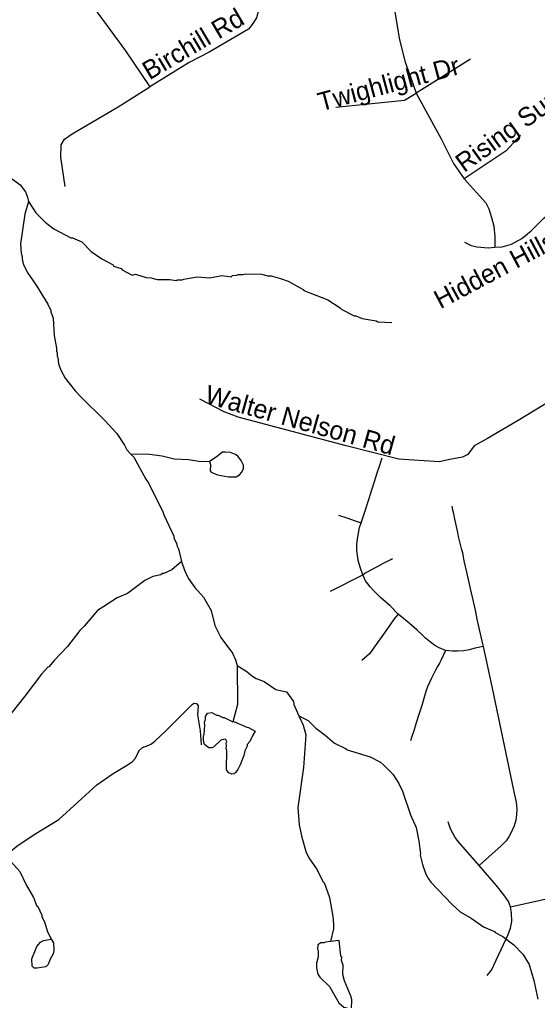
# Model space of a CAD drawing. Extents: x 1383679 to 1536984, y 460658 to 651027.
# Drawn here: x 1492832 to 1495471, y 513125 to 518126 of the extents above; entities that cross this region are included whole.
import ezdxf

# ---------------------------------------------------------------- set-up
doc = ezdxf.new("R2010")
doc.units = 0
for name, color, linetype in [('Exist Hydrographic Misc Water Feature', 7, 'Continuous'), ('Exist Road Non-System Type 51', 7, 'Continuous'), ('Exist Road Non-System Type 51 Label', 7, 'Continuous')]:
    doc.layers.add(name, color=color, linetype=linetype)

msp = doc.modelspace()

# ---------------------------------------------------------------- linework, layer by layer
at = {"layer": 'Exist Hydrographic Misc Water Feature'}
for points in [[(1492312, 517828.8), (1492346.9, 517792.5), (1492366.4, 517766.1), (1492385.8, 517725.8), (1492402.9, 517677.5), (1492439.8, 517612.9), (1492457.3, 517588.5), (1492473, 517572.3), (1492557.9, 517508.8), (1492668.3, 517416.8), (1492739.1, 517347.5), (1492794.5, 517314.5), (1492834, 517283.8), (1492861.4, 517247.4), (1492872.9, 517221.2), (1492876.9, 517198.1)], [(1492876.9, 517198.1), (1492859.4, 517133.4), (1492836.8, 516981.8), (1492840, 516933.8), (1492843.9, 516925.7), (1492847.2, 516893.7), (1492851, 516877.6), (1492870.3, 516837.3), (1492917.2, 516772.4), (1492975.5, 516675.4), (1492991, 516643.1), (1492990.8, 516635.1), (1493002.3, 516602.9), (1493008.7, 516514.8), (1493019.6, 516450.6), (1493019.4, 516434.6), (1493023.2, 516426.6), (1493023, 516410.6), (1493026.8, 516402.5), (1493030.3, 516370.5), (1493041.7, 516338.3), (1493065, 516297.9), (1493115.9, 516233), (1493145.3, 516200.4), (1493267.2, 516082.3), (1493328.1, 516015.2), (1493367.1, 515956.5), (1493378.6, 515932.3), (1493398.5, 515909.8)], [(1492876.9, 517198.1), (1492915.5, 517140.4), (1492962.7, 517093.6), (1493006.1, 517058.8), (1493093.3, 517013.2), (1493101.3, 517013.1), (1493148.9, 516992.2), (1493196, 516943.4), (1493251.4, 516906.4), (1493308.4, 516875), (1493310.8, 516869.4), (1493350.5, 516856.6), (1493354.4, 516850.5), (1493405.9, 516823.6), (1493422, 516827.4), (1493477.7, 516810.3), (1493501.7, 516809.9), (1493533.5, 516801.3), (1493597.4, 516800.2), (1493629.3, 516795.6), (1493637.4, 516799.5), (1493661.4, 516799.1), (1493669.5, 516802.9), (1493737.7, 516813.7), (1493801.6, 516808.6), (1493862.4, 516820.8), (1493913.6, 516814.5), (1493915.7, 516820.5), (1493937.7, 516822.1), (1493945.8, 516825.9), (1493969.8, 516825.5), (1493983.8, 516829.3), (1494065.8, 516827.8), (1494097.7, 516819.2), (1494113.6, 516818.9), (1494161.3, 516806), (1494201.1, 516791.4), (1494278, 516749.6), (1494280.3, 516744), (1494403.4, 516697.3), (1494466.7, 516656.6), (1494474.5, 516648.5), (1494538, 516615.3), (1494546, 516615.2), (1494577.8, 516602.6), (1494649.4, 516589.4), (1494657.4, 516585.2), (1494729.3, 516581.9)], [(1493800.1, 515872.7), (1493805.1, 515856.7), (1493802.6, 515824.7), (1493808.5, 515818.6), (1493840.3, 515804), (1493896.1, 515795), (1493936.1, 515794.3), (1493952.3, 515804), (1493964.5, 515817.8), (1493972.8, 515837.6), (1493973.1, 515853.6), (1493961.5, 515877.8), (1493943.9, 515900.1), (1493932.1, 515908.3), (1493906.2, 515918.8), (1493882.2, 515921.2), (1493866.3, 515919.6), (1493833.9, 515894.1), (1493800.1, 515872.7)], [(1493398.5, 515909.8), (1493426.2, 515911.5), (1493494.2, 515910.2), (1493558.1, 515901), (1493620.7, 515886.5), (1493693.7, 515882.6), (1493745.5, 515873.7), (1493800.1, 515872.7)], [(1493398.5, 515909.8), (1493414, 515895.7), (1493476, 515782.6), (1493487.7, 515766.4), (1493561.2, 515621), (1493568.8, 515596.9), (1493619, 515492), (1493618.9, 515484), (1493634.2, 515451.8), (1493634.1, 515443.8), (1493641.8, 515427.6), (1493656.8, 515363.5)], [(1493656.8, 515363.5), (1493608, 515320.3), (1493567.7, 515301), (1493559.7, 515301.2), (1493551.6, 515295.3), (1493511.5, 515286), (1493471.1, 515266.7), (1493382, 515200.3), (1493329.6, 515177.3), (1493261.3, 515133.9), (1493229.8, 515112.6), (1493161, 515033.5), (1493138.8, 515010.8), (1493075.5, 514929.9), (1493008.3, 514859.1), (1492981.8, 514825.6), (1492975.7, 514823.7), (1492943.1, 514788.3), (1492859.2, 514676.2), (1492755, 514545.8)], [(1493656.8, 515363.5), (1493672, 515319.1), (1493691.3, 515278.8), (1493724.5, 515230.2), (1493769.6, 515181.4), (1493808.4, 515112.7), (1493827.1, 515036.4), (1493858, 514975.9), (1493916.6, 514894.8), (1493932.1, 514862.5), (1493941.6, 514833.6)], [(1493941.6, 514833.6), (1493942.1, 514634.4), (1493918.2, 514545.5)], [(1493941.6, 514833.6), (1493991, 514801.5), (1494014.6, 514781.1), (1494038.4, 514766.6), (1494078.9, 514751.2), (1494137.4, 514710.9), (1494193.2, 514697.9), (1494228.3, 514649.3), (1494230, 514633.2), (1494256.1, 514576.3)], [(1493918.2, 514545.5), (1493924.7, 514546.7), (1493990.1, 514517.6), (1493998.1, 514517.4), (1494032.5, 514498.2), (1494021.5, 514477), (1494004.9, 514445.3), (1493992.7, 514429.5), (1493992.5, 514421.5), (1493980.1, 514397.8), (1493975.6, 514373.8), (1493956.9, 514326.2), (1493944.5, 514302.4), (1493932.2, 514286.6), (1493926.1, 514280.7), (1493914, 514278.9), (1493898.1, 514285.2), (1493888.4, 514297.4), (1493886.6, 514305.4), (1493888.1, 514399.4), (1493884.3, 514407.4), (1493886.6, 514423.4), (1493884.8, 514437.4), (1493888.9, 514443.4), (1493885, 514451.4), (1493879.2, 514457.5), (1493857, 514451.9), (1493820.4, 514416.6), (1493812.4, 514412.8), (1493796.4, 514413), (1493774.7, 514429.4), (1493769.1, 514449.5), (1493769.5, 514473.5), (1493773.6, 514481.4), (1493776.4, 514529.4), (1493774.6, 514543.4), (1493778.9, 514557.3), (1493779.2, 514573.3), (1493789.5, 514589.1), (1493811.5, 514592.8), (1493835.3, 514580.3), (1493843.3, 514580.2), (1493867.1, 514567.7), (1493875.1, 514567.6), (1493918.2, 514545.5)], [(1494256.1, 514576.3), (1494278.2, 514528.4), (1494291.4, 514480.1), (1494278.5, 514312.4), (1494251, 514108.9), (1494257.5, 514020.8), (1494268.6, 513964.6), (1494291.1, 513884.3), (1494306.6, 513852), (1494345.7, 513795.3), (1494379.7, 513730.3), (1494384.4, 513726.6), (1494411.1, 513650.1), (1494429.4, 513553.8), (1494432.7, 513513.8), (1494432.3, 513489.8), (1494416.9, 513425)], [(1494256.1, 514576.3), (1494302.6, 514551.9), (1494342, 514513.2), (1494389.3, 514478.4), (1494436.6, 514437.5), (1494493.7, 514410.1), (1494496.1, 514404.5), (1494619.3, 514366.3), (1494670.9, 514339.4), (1494686.7, 514327.1), (1494733.8, 514278.2), (1494765, 514231.7), (1494784.3, 514191.3), (1494824.2, 514070.6), (1494853.1, 514006.1), (1494867.9, 513937.9), (1494876.1, 513873.1), (1494874.7, 513865.7), (1494885.9, 513817.6), (1494903, 513769.3), (1494916.5, 513745), (1494928.3, 513728.8), (1495036.3, 513614.9), (1495077.6, 513576.2), (1495133.1, 513544.8), (1495196.3, 513500), (1495252.2, 513475.8), (1495255.8, 513471), (1495295.4, 513450.3), (1495350.6, 513409.3), (1495397.8, 513360.5), (1495428.8, 513307.9), (1495453.6, 513227.5), (1495473.9, 513131.2)], [(1492757.3, 513867.8), (1492833.9, 513782.4), (1492864.7, 513713.9), (1492903.5, 513649.2), (1492918.9, 513608.9), (1492924.8, 513604.8), (1492946.1, 513560.5), (1492945.9, 513552.5), (1492961.4, 513520.2), (1492972.6, 513480), (1492992.8, 513437.9)], [(1492992.8, 513437.9), (1493005.5, 513419.4), (1493006.9, 513379.4), (1493002.7, 513363.5), (1492986.1, 513331.8), (1492977.7, 513308), (1492965.5, 513296.2), (1492921.4, 513288.9), (1492905.4, 513289.2), (1492895.5, 513299.4), (1492894.2, 513337.4), (1492919.3, 513401), (1492937.7, 513422.6), (1492953.8, 513430.4), (1492992.8, 513437.9)], [(1494416.9, 513425), (1494391.2, 513422.5), (1494383.2, 513418.7), (1494367.2, 513418.9), (1494352.9, 513409.2), (1494350.6, 513387.3), (1494354.5, 513379.2), (1494354, 513347.2), (1494345.4, 513315.4), (1494344.9, 513291.4), (1494352.4, 513259.3), (1494362.2, 513243.1), (1494411.3, 513196.2), (1494459.9, 513113.4), (1494485.5, 513090.9), (1494523.2, 513080.6)], [(1494523.2, 513080.6), (1494526.1, 513128.2), (1494522.4, 513144.2), (1494487.8, 513224.8), (1494480.3, 513257), (1494481.2, 513304.9), (1494473.6, 513329.1), (1494473.8, 513345.1), (1494470, 513353.1), (1494461.6, 513430.4), (1494416.9, 513425)]]:
    msp.add_lwpolyline(points, dxfattribs=at)
at = {"layer": 'Exist Road Non-System Type 51'}
for p, q in [((1495129.6, 517923.5), (1494854.1, 517751.4)), ((1494416.5, 515211.7), (1494580.9, 515295.3))]:
    msp.add_line(p, q, dxfattribs=at)
for points in [[(1494510.1, 519135.6), (1494549.2, 518990.2), (1494623, 518801.2), (1494673.7, 518566.4), (1494719.8, 518353.9), (1494744.4, 518163.6), (1494767.8, 518023.2), (1494797, 517908.8), (1494827, 517828.3), (1494854.1, 517751.4)], [(1493894.7, 518915.3), (1493728.8, 518854.4), (1493611.2, 518808), (1493507.5, 518748.7), (1493336.9, 518639.1), (1493203.3, 518549.6), (1493159.5, 518513.8), (1493129.5, 518457.9), (1493113.4, 518415.4), (1493111.1, 518368.5), (1493113.4, 518336), (1493131.8, 518294.7), (1493371.5, 517967), (1493495.3, 517783.1)], [(1493894.7, 518915.3), (1493936.2, 518723), (1494014.5, 518371.8), (1494044.5, 518242.1), (1494051.4, 518179.5), (1494039.9, 518134.7), (1494016.8, 518101.2), (1493998.4, 518076.6), (1493798.8, 517959.8), (1493696.1, 517907.7), (1493495.3, 517783.1)], [(1493065, 517274.8), (1493041.9, 517424.6), (1493044.2, 517487.2), (1493060.4, 517516.3), (1493100.4, 517543.9), (1493334.6, 517681.8), (1493495.3, 517783.1)], [(1494443.2, 517678.9), (1494793.5, 517714.3), (1494854.1, 517751.4)], [(1494854.1, 517751.4), (1494981.4, 517518.1), (1495044.4, 517391.3), (1495098.1, 517314.3)], [(1495385.3, 517536.2), (1495312.1, 517456.5), (1495098.1, 517314.3)], [(1495254.5, 516965.6), (1495292.5, 516967.8), (1495339.8, 516980.1), (1495392.8, 517009.2), (1495438.9, 517048.9), (1495506.7, 517115), (1495588.4, 517185.2), (1495684.1, 517253.1), (1495761.2, 517289.4), (1495855.5, 517325.4)], [(1495098.1, 517314.3), (1495208, 517191.9), (1495224.2, 517160.3), (1495238.2, 517117.2), (1495249.9, 517071.9), (1495254.6, 517017.6), (1495254.5, 516965.6)], [(1495100.1, 516991.3), (1495133.5, 516974.5), (1495162.3, 516966.7), (1495222.2, 516962.2), (1495254.5, 516965.6)], [(1496139.5, 516498.8), (1495988.6, 516432.7), (1495881.5, 516388.4), (1495807.2, 516347.3), (1495633.6, 516239.8), (1495373.2, 516081), (1495217.4, 515990.6), (1495149.2, 515952.3), (1495117.4, 515908.8), (1495089.7, 515895.4), (1495025.2, 515882.5), (1494971, 515870.8), (1494765.9, 515885.3), (1494496.2, 515952.9), (1493946.1, 516098.8), (1493873.9, 516125.2), (1493750.6, 516191.1)], [(1494572.9, 515560.8), (1494594.9, 515626.2), (1494610, 515674.5), (1494627.1, 515727.8), (1494641.1, 515770), (1494654.2, 515815.3), (1494666.4, 515849.5), (1494679.9, 515891.2)], [(1495034.6, 515644.7), (1495039.1, 515626.3), (1495043.4, 515607.5), (1495048, 515587.8), (1495064.2, 515510.2), (1495068.4, 515490.5), (1495082.6, 515428.5), (1495088.9, 515408.4), (1495093.6, 515387.6), (1495096.9, 515366.8), (1495109.9, 515308.3), (1495128, 515225.9), (1495154, 515115.2), (1495163.5, 515068.9), (1495175.2, 515015.7), (1495184, 514972.9), (1495191, 514943.2), (1495194.4, 514929.2)], [(1494458.1, 515599.1), (1494500, 515584.8), (1494542.6, 515571), (1494572.9, 515560.8)], [(1494580.9, 515295.3), (1494567.8, 515333.5), (1494558.8, 515362.7), (1494553.6, 515391.8), (1494550.6, 515422), (1494551.6, 515450.2), (1494553.6, 515478.3), (1494558.8, 515507.5), (1494564.8, 515536.7), (1494572.9, 515560.8)], [(1494580.9, 515295.3), (1494591.9, 515302.8), (1494609, 515312.2), (1494640.2, 515329.3), (1494656.5, 515337.9), (1494672.2, 515346.2), (1494687.4, 515354.1), (1494701.1, 515361.2), (1494713.5, 515367.8), (1494724.5, 515373.8), (1494732.8, 515378.3)], [(1494761.9, 515094.2), (1494720.6, 515137.4), (1494671.4, 515179.7), (1494638.1, 515212.8), (1494619.1, 515233.9), (1494596, 515264.3), (1494580.9, 515295.3)], [(1494761.9, 515094.2), (1494741.8, 515070), (1494719.6, 515038.8), (1494686.4, 514992.6), (1494653.2, 514944.2), (1494616.1, 514893), (1494576.9, 514857.8)], [(1495002.2, 514909.1), (1494971.1, 514923.2), (1494947.9, 514935.2), (1494925.9, 514951.3), (1494900.6, 514972.4), (1494881.6, 514990.6), (1494858.4, 515012.7), (1494818.2, 515047.9), (1494789, 515072), (1494761.9, 515094.2)], [(1495194.4, 514929.2), (1495154.1, 514921.2), (1495124, 514913.1), (1495095.9, 514908.1), (1495064.6, 514905.1), (1495038.5, 514905.1), (1495002.2, 514909.1)], [(1495194.4, 514929.2), (1495241.6, 514717), (1495333.1, 514278.4), (1495351.2, 514187.9), (1495362.4, 514136.7), (1495366.4, 514101.4), (1495365.4, 514071.2), (1495361.4, 514044.1), (1495352.2, 514015.9), (1495338.1, 513981.8), (1495326.1, 513959.6), (1495313.1, 513939.5), (1495285.9, 513912.3), (1495241.6, 513873.1), (1495175.2, 513812.8)], [(1495002.2, 514909.1), (1494981.2, 514861.1), (1494972.5, 514845.1), (1494962.9, 514827.7), (1494952.4, 514808.9), (1494941.6, 514789), (1494930.8, 514768.1), (1494920.6, 514746.3), (1494911.6, 514723.8), (1494903.6, 514700.6), (1494896.4, 514677.1), (1494881.8, 514629.2), (1494867.8, 514583), (1494853.8, 514540.2), (1494841.1, 514500.4), (1494830.2, 514465.2), (1494824.4, 514448.3)], [(1492236.1, 513434.8), (1492398.8, 513584.2), (1492618.9, 513747.8), (1492817.2, 513911.1), (1492907, 513971.4), (1493032.6, 514047.5), (1493225.1, 514224.2), (1493308.1, 514282.3), (1493377.2, 514322.6), (1493406, 514341.6), (1493422.1, 514360.6), (1493441.7, 514398.6), (1493459, 514415.4), (1493490.1, 514426.6), (1493505.1, 514433.3), (1493522.4, 514448.9), (1493576.6, 514500.4), (1493713.7, 514635.7), (1493721.8, 514641.3), (1493734.4, 514639), (1493742.5, 514627.8), (1493739, 514580.9), (1493751.7, 514500.4), (1493757.5, 514427.7)], [(1495175.2, 513812.8), (1495068.6, 513934.5), (1495051.6, 513956.6), (1495028.4, 513999.8), (1495016.4, 514036.1)], [(1495335.1, 513601.6), (1495324.1, 513629.8), (1495301, 513662.9), (1495261.8, 513712.2), (1495175.2, 513812.8)], [(1495335.1, 513601.6), (1495637.9, 513669.9), (1495703.9, 513685.1), (1495729.5, 513689.8), (1495751.4, 513692.7), (1495775, 513693.7), (1495797.9, 513693.7), (1495827.4, 513690.9)], [(1495215.5, 513251.5), (1495237.6, 513278.7), (1495323.1, 513460.8), (1495334.1, 513492.9), (1495341.2, 513528.2), (1495340.2, 513571.3), (1495335.1, 513601.6)]]:
    msp.add_lwpolyline(points, dxfattribs=at)

# ---------------------------------------------------------------- texts
at = {"layer": 'Exist Road Non-System Type 51 Label'}
for s, rotation, p in [('Birchill Rd', 30.5867, (1493494, 517815.5)), ('Twighlight Dr', 15.0438, (1494367.4, 517657)), ('Rising Sun Tr', 35.7174, (1495097.8, 517343.4)), ('Hidden Hills Ln', 28.023, (1494977, 516648.4)), ('Walter Nelson Rd', 344.3479, (1493770.3, 516172.4))]:
    msp.add_text(s, height=95, rotation=rotation, dxfattribs=at).set_placement(p)

doc.saveas('drawing.dxf')
